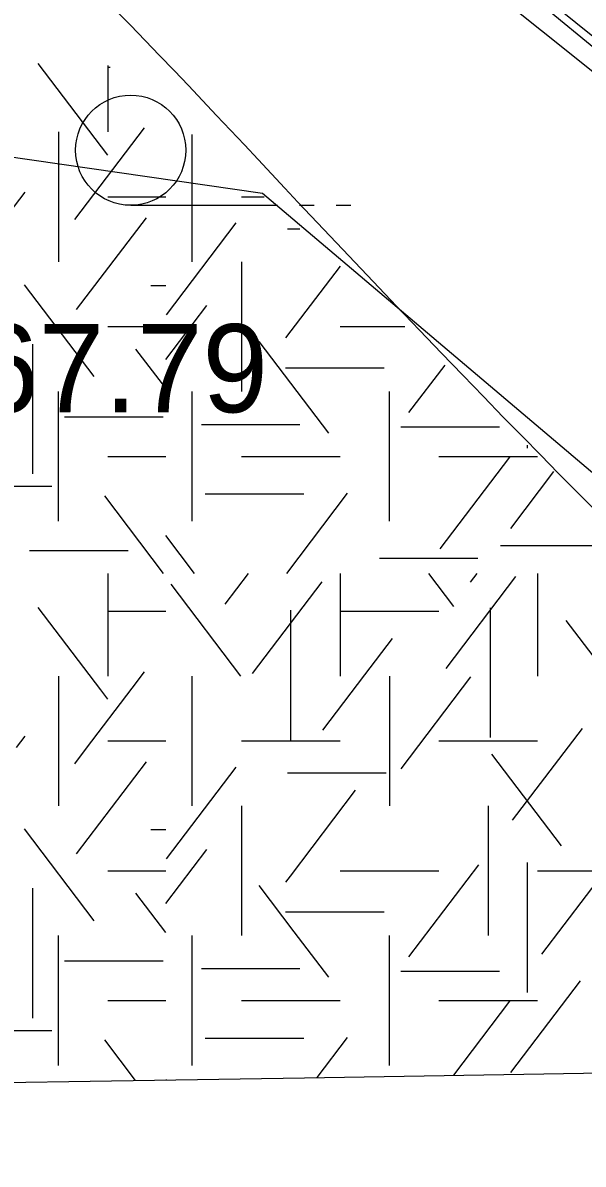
# Model space of a CAD drawing. Extents: x 419677 to 421689, y 4450851 to 4452923.
# Drawn here: x 420434.66 to 420442.29, y 4452027.16 to 4452042.71 of the extents above; entities that cross this region are included whole.
import ezdxf

# ---------------------------------------------------------------- set-up
doc = ezdxf.new("R2010")
doc.units = 0
for name, color, linetype in [('AA_HH', 7, 'Continuous'), ('Level 10', 7, 'Continuous'), ('Level 41', 7, 'Continuous'), ('Level 62', 7, 'Continuous')]:
    doc.layers.add(name, color=color, linetype=linetype)

msp = doc.modelspace()

# ---------------------------------------------------------------- linework, layer by layer
at = {"layer": 'AA_HH'}
for p, q in [((420436.128, 4452040.221), (420438.128, 4452040.221)), ((420438.428, 4452040.221), (420438.628, 4452040.221)), ((420438.928, 4452040.221), (420439.128, 4452040.221))]:
    msp.add_line(p, q, dxfattribs=at)
msp.add_lwpolyline([(420418.96, 4452026.982), (420426.802, 4452045.81), (420429.876, 4452051.082), (420430.916, 4452051.24), (420454.696, 4452032.235), (420464.395, 4452022.909), (420455.737, 4452001.53), (420448.395, 4451979.987), (420427.482, 4451983.716)], dxfattribs=at)
msp.add_lwpolyline([(420452.552, 4452003.805), (420461.336, 4452022.047), (420445.963, 4452032.617), (420446.294, 4452033.296), (420437.922, 4452040.381), (420431.638, 4452041.291), (420432.046, 4452026.345), (420430.987, 4452026.369), (420428.981, 4452010.308)], close=True, dxfattribs=at)
msp.add_circle((420436.128, 4452040.971), 0.75, dxfattribs=at)
at = {"layer": 'Level 10'}
msp.add_lwpolyline([(420449.694, 4452025.96), (420455.779, 4452025.884), (420458.652, 4452029.491), (420408.198, 4452069.984)], dxfattribs=at)
at = {"layer": 'Level 41'}
for p, q in [((420435.818, 4452040.904), (420434.869, 4452042.153)), ((420435.817, 4452042.127), (420435.817, 4452041.22)), ((420435.817, 4452042.127), (420435.817, 4452041.22)), ((420435.817, 4452042.104), (420435.847, 4452042.104)), ((420435.366, 4452040.027), (420436.315, 4452041.277)), ((420435.146, 4452041.22), (420435.146, 4452039.453)), ((420435.146, 4452041.22), (420435.146, 4452039.453)), ((420436.967, 4452039.453), (420436.967, 4452041.186)), ((420433.741, 4452039.152), (420434.69, 4452040.402)), ((420435.817, 4452040.336), (420436.605, 4452040.336)), ((420437.638, 4452040.336), (420437.945, 4452040.336)), ((420435.392, 4452038.801), (420436.342, 4452040.05)), ((420436.615, 4452038.732), (420437.564, 4452039.981)), ((420438.262, 4452039.902), (420438.431, 4452039.902)), ((420437.638, 4452039.453), (420437.638, 4452037.686)), ((420438.24, 4452038.415), (420438.983, 4452039.394)), ((420435.631, 4452037.889), (420434.682, 4452039.138)), ((420436.401, 4452039.129), (420436.605, 4452039.129)), ((420436.605, 4452038.123), (420437.164, 4452038.859)), ((420435.817, 4452038.569), (420436.605, 4452038.569)), ((420438.981, 4452038.569), (420439.863, 4452038.569)), ((420434.792, 4452038.331), (420434.792, 4452036.563)), ((420438.825, 4452037.118), (420437.876, 4452038.368)), ((420436.605, 4452037.729), (420436.199, 4452038.263)), ((420438.235, 4452038.009), (420439.578, 4452038.009)), ((420439.917, 4452037.399), (420440.409, 4452038.046)), ((420435.146, 4452035.918), (420435.146, 4452037.686)), ((420436.967, 4452035.918), (420436.967, 4452037.686)), ((420439.653, 4452035.918), (420439.653, 4452037.686)), ((420435.228, 4452037.343), (420436.571, 4452037.343)), ((420437.09, 4452037.237), (420438.433, 4452037.237)), ((420439.807, 4452037.203), (420441.15, 4452037.203)), ((420441.528, 4452036.955), (420441.528, 4452036.913)), ((420435.817, 4452036.802), (420436.605, 4452036.802)), ((420437.638, 4452036.802), (420438.981, 4452036.802)), ((420440.324, 4452036.802), (420441.667, 4452036.802)), ((420440.343, 4452035.542), (420441.292, 4452036.791)), ((420441.303, 4452035.821), (420441.892, 4452036.597)), ((420433.71, 4452036.395), (420435.053, 4452036.395)), ((420437.144, 4452036.291), (420438.486, 4452036.291)), ((420438.252, 4452035.209), (420439.081, 4452036.3)), ((420436.576, 4452035.209), (420435.774, 4452036.265)), ((420436.999, 4452035.209), (420436.605, 4452035.727)), ((420434.749, 4452035.521), (420436.092, 4452035.521)), ((420441.166, 4452035.59), (420442.509, 4452035.59)), ((420439.514, 4452035.415), (420440.857, 4452035.415)), ((420435.817, 4452035.209), (420435.817, 4452033.811)), ((420435.817, 4452035.209), (420435.817, 4452033.811)), ((420437.415, 4452034.792), (420437.732, 4452035.209)), ((420438.981, 4452035.209), (420438.981, 4452033.811)), ((420440.53, 4452034.757), (420440.186, 4452035.209)), ((420440.756, 4452035.089), (420440.847, 4452035.209)), ((420441.667, 4452035.209), (420441.667, 4452033.961)), ((420437.626, 4452033.811), (420436.677, 4452035.061)), ((420437.786, 4452033.846), (420438.735, 4452035.096)), ((420440.423, 4452033.915), (420441.373, 4452035.165)), ((420435.721, 4452033.622), (420434.869, 4452034.744)), ((420441.023, 4452034.742), (420441.023, 4452033.925)), ((420435.817, 4452034.695), (420436.605, 4452034.695)), ((420438.306, 4452034.707), (420438.306, 4452033.77)), ((420438.981, 4452034.695), (420440.324, 4452034.695)), ((420442.484, 4452034.008), (420442.058, 4452034.569)), ((420439.318, 4452033.827), (420439.695, 4452034.324)), ((420441.667, 4452033.961), (420441.667, 4452033.961)), ((420441.667, 4452033.961), (420441.667, 4452033.811)), ((420435.146, 4452033.811), (420435.146, 4452033.589)), ((420435.146, 4452033.811), (420435.146, 4452033.589)), ((420436.147, 4452033.646), (420436.315, 4452033.868)), ((420436.967, 4452033.693), (420436.967, 4452033.811)), ((420438.746, 4452033.074), (420439.318, 4452033.827)), ((420439.318, 4452033.827), (420439.318, 4452033.827)), ((420439.653, 4452033.811), (420439.653, 4452032.044)), ((420439.812, 4452032.549), (420440.761, 4452033.799)), ((420441.023, 4452033.925), (420441.023, 4452032.975)), ((420435.528, 4452032.831), (420436.147, 4452033.646)), ((420436.147, 4452033.646), (420436.147, 4452033.646)), ((420436.967, 4452032.821), (420436.967, 4452033.693)), ((420438.306, 4452033.77), (420438.306, 4452032.94)), ((420435.146, 4452033.589), (420435.146, 4452032.834)), ((420435.146, 4452033.589), (420435.146, 4452032.834)), ((420435.818, 4452033.495), (420435.721, 4452033.622)), ((420441.329, 4452031.848), (420442.28, 4452033.097)), ((420434.572, 4452032.838), (420434.69, 4452032.993)), ((420435.817, 4452032.927), (420436.605, 4452032.927)), ((420437.638, 4452032.927), (420438.981, 4452032.927)), ((420440.324, 4452032.927), (420441.667, 4452032.927)), ((420435.146, 4452032.834), (420435.146, 4452032.044)), ((420435.146, 4452032.834), (420435.146, 4452032.044)), ((420435.366, 4452032.618), (420435.528, 4452032.831)), ((420436.967, 4452032.044), (420436.967, 4452032.821)), ((420441.995, 4452031.498), (420441.045, 4452032.747)), ((420435.392, 4452031.392), (420436.342, 4452032.641)), ((420436.615, 4452031.323), (420437.564, 4452032.572)), ((420438.262, 4452032.493), (420439.605, 4452032.493)), ((420438.302, 4452031.087), (420439.189, 4452032.256)), ((420437.638, 4452032.044), (420437.638, 4452030.277)), ((420440.996, 4452032.044), (420440.996, 4452030.277)), ((420435.631, 4452030.48), (420434.682, 4452031.729)), ((420436.401, 4452031.72), (420436.605, 4452031.72)), ((420436.605, 4452030.714), (420437.164, 4452031.45)), ((420435.817, 4452031.16), (420436.605, 4452031.16)), ((420438.981, 4452031.16), (420440.324, 4452031.16)), ((420439.917, 4452029.99), (420440.867, 4452031.24)), ((420441.528, 4452031.272), (420441.528, 4452029.504)), ((420441.667, 4452031.16), (420443.01, 4452031.16)), ((420441.728, 4452030.026), (420442.677, 4452031.275)), ((420438.24, 4452031.006), (420438.302, 4452031.087)), ((420434.792, 4452030.922), (420434.792, 4452029.154)), ((420436.605, 4452030.32), (420436.199, 4452030.854)), ((420438.356, 4452030.327), (420437.876, 4452030.959)), ((420438.235, 4452030.6), (420438.336, 4452030.6)), ((420438.336, 4452030.6), (420439.578, 4452030.6)), ((420438.336, 4452030.6), (420438.336, 4452030.6)), ((420435.146, 4452028.509), (420435.146, 4452030.277)), ((420436.967, 4452028.509), (420436.967, 4452030.277)), ((420438.825, 4452029.709), (420438.356, 4452030.327)), ((420439.653, 4452028.509), (420439.653, 4452030.277)), ((420435.228, 4452029.934), (420436.571, 4452029.934)), ((420437.09, 4452029.828), (420438.391, 4452029.828)), ((420438.391, 4452029.828), (420438.433, 4452029.828)), ((420439.807, 4452029.794), (420441.15, 4452029.794)), ((420441.303, 4452028.412), (420442.252, 4452029.662)), ((420435.817, 4452029.393), (420436.605, 4452029.393)), ((420437.638, 4452029.393), (420438.422, 4452029.393)), ((420438.422, 4452029.393), (420438.981, 4452029.393)), ((420440.324, 4452029.393), (420441.667, 4452029.393)), ((420440.527, 4452028.375), (420441.292, 4452029.382)), ((420433.71, 4452028.986), (420435.053, 4452028.986)), ((420436.192, 4452028.306), (420435.774, 4452028.856)), ((420437.144, 4452028.882), (420438.458, 4452028.882)), ((420438.458, 4452028.882), (420438.486, 4452028.882)), ((420438.666, 4452028.345), (420439.081, 4452028.891)), ((420436.609, 4452028.312), (420436.605, 4452028.318))]:
    msp.add_line(p, q, dxfattribs=at)
at = {"layer": 'Level 62'}
msp.add_line((420456.68, 4452030.64), (420408.658, 4452070.168), dxfattribs=at)
for points in [[(420429.161, 4452028.372), (420431.488, 4452028.231), (420438.496, 4452028.342)], [(420438.496, 4452028.342), (420442.566, 4452028.407)]]:
    msp.add_lwpolyline(points, dxfattribs=at)
msp.add_open_spline([(420444.44, 4452034.12), (420444.323, 4452034.228), (420440.072, 4452038.226), (420423.698, 4452056.455), (420421.893, 4452029.187), (420421.014, 4452028.867)], degree=3, dxfattribs=at)

# ---------------------------------------------------------------- texts
at = {"layer": 'AA_HH'}
msp.add_text('167.79', height=1.2, dxfattribs=at).set_placement((420433.09, 4452037.403))

doc.saveas('drawing.dxf')
